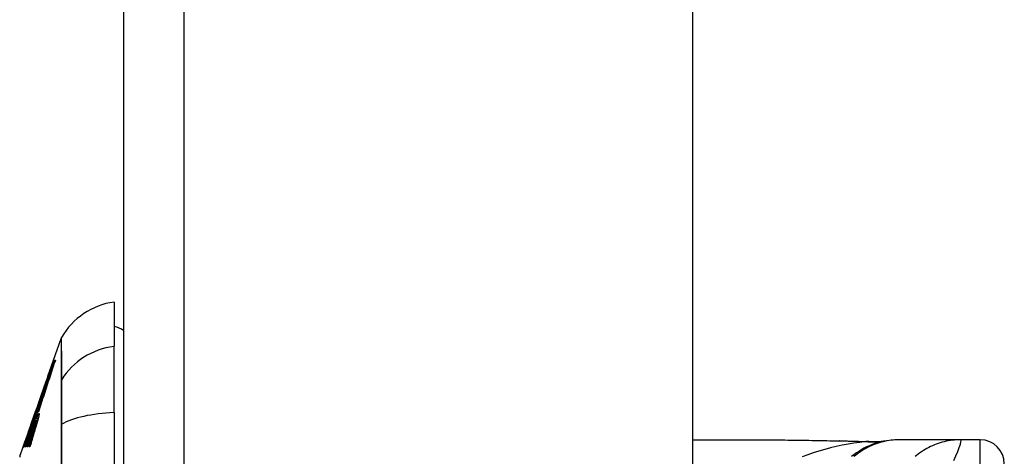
# Model space of a CAD drawing. Header units: inches. Extents: x 12 to 399, y 35 to 188.
# Tile 263 of 377: x 233.899 to 235.514, y 115.065 to 115.782. Entities that reach past the tile are written whole.
import ezdxf

# ---------------------------------------------------------------- set-up
doc = ezdxf.new("R2010")
doc.units = ezdxf.units.IN
doc.header["$MEASUREMENT"] = 0
doc.layers.add('Visible Edges(ANSI)', color=7, linetype='Continuous', lineweight=25)
doc.layers.add('Visible Tangent Edges(ANSI)', color=7, linetype='Continuous', lineweight=25)

msp = doc.modelspace()

# ---------------------------------------------------------------- linework, layer by layer
at = {"layer": 'Visible Edges(ANSI)'}
for p, q in [((234.0694, 99.8482), (234.0694, 129.5682)), ((235.0034, 99.9652), (235.0034, 129.5682)), ((234.0536, 115.3184), (234.0536, 115.2457)), ((233.9543, 115.2231), (233.9667, 115.2585)), ((234.0536, 115.1369), (234.0536, 115.2457)), ((233.9451, 115.1967), (233.9543, 115.2231)), ((233.9543, 115.2231), (233.955, 115.2231)), ((233.9545, 115.2231), (233.955, 115.2231)), ((233.9545, 115.2231), (233.9545, 115.2231)), ((233.9545, 115.2231), (233.9545, 115.2231)), ((233.9551, 115.2231), (233.956, 115.2231)), ((233.9561, 115.2231), (233.9574, 115.2231)), ((233.9537, 115.2209), (233.9542, 115.2209)), ((233.9424, 115.1889), (233.9422, 115.1885)), ((233.9451, 115.1967), (233.9424, 115.1889)), ((233.934, 115.1651), (233.9377, 115.1756)), ((233.9377, 115.1756), (233.9422, 115.1885)), ((233.9299, 115.1534), (233.934, 115.1651)), ((233.9242, 115.1371), (233.9264, 115.1432)), ((233.9298, 115.153), (233.9264, 115.1432)), ((233.917, 115.1165), (233.9226, 115.1324)), ((233.9197, 115.1241), (233.9208, 115.1273)), ((233.9198, 115.1244), (233.9201, 115.1244)), ((233.9226, 115.1324), (233.9242, 115.137)), ((233.9254, 115.1363), (233.9233, 115.1306)), ((233.9236, 115.134), (233.924, 115.134)), ((233.9242, 115.1371), (233.9242, 115.137)), ((233.9242, 115.1268), (233.9263, 115.1268)), ((233.9242, 115.1268), (233.9242, 115.1268)), ((233.9247, 115.134), (233.9255, 115.134)), ((233.9256, 115.1383), (233.9249, 115.1383)), ((233.9251, 115.1396), (233.9252, 115.1396)), ((233.926, 115.1382), (233.9254, 115.1363)), ((233.9256, 115.1383), (233.9257, 115.1383)), ((233.9258, 115.134), (233.9265, 115.134)), ((233.9273, 115.1382), (233.926, 115.1382)), ((233.9263, 115.1266), (233.9289, 115.1266)), ((233.9281, 115.1382), (233.9275, 115.1382)), ((233.9275, 115.1362), (233.9281, 115.1382)), ((233.9281, 115.1382), (233.9284, 115.1382)), ((233.9294, 115.1396), (233.93, 115.1396)), ((234.0536, 115.1369), (234.0536, 114.2795)), ((233.9049, 115.0818), (233.9158, 115.113)), ((233.9153, 115.1086), (233.9161, 115.1086)), ((233.917, 115.1165), (233.9158, 115.113)), ((233.9158, 115.113), (233.916, 115.113)), ((233.916, 115.113), (233.9163, 115.113)), ((233.9196, 115.12), (233.9203, 115.12)), ((233.9239, 115.1239), (233.9263, 115.1239)), ((233.9263, 115.1239), (233.9282, 115.1239)), ((233.9104, 115.097), (233.9107, 115.097)), ((233.9119, 115.0974), (233.9127, 115.0974)), ((233.9131, 115.1037), (233.9125, 115.1037)), ((235.0034, 115.0921), (235.1253, 115.0921)), ((235.3419, 115.0921), (235.3395, 115.0921)), ((235.4424, 115.0921), (235.3419, 115.0921)), ((235.4749, 115.0921), (235.4424, 115.0921)), ((233.899, 115.065), (233.9049, 115.0818)), ((233.9056, 115.0805), (233.905, 115.0805)), ((233.9067, 115.0869), (233.9079, 115.0904)), ((233.9079, 115.0805), (233.9068, 115.0805)), ((233.9078, 115.0901), (233.9083, 115.0901)), ((233.9093, 115.0805), (233.9081, 115.0805)), ((233.9122, 115.0805), (233.9109, 115.0805)), ((233.9156, 115.0805), (233.9141, 115.0805))]:
    msp.add_line(p, q, dxfattribs=at)
at = {"layer": 'Visible Edges(ANSI)', "flags": 128}
for points in [[(233.955, 115.2231), (233.9537, 115.2194), (233.9524, 115.2156), (233.9511, 115.2119), (233.9498, 115.2081), (233.9485, 115.2042), (233.9471, 115.2004), (233.9458, 115.1966), (233.9445, 115.1927), (233.9431, 115.1888), (233.9418, 115.1849), (233.9404, 115.181), (233.9391, 115.1771), (233.9378, 115.1732), (233.9364, 115.1693), (233.9351, 115.1654), (233.9337, 115.1615), (233.9324, 115.1576), (233.931, 115.1537), (233.9297, 115.1498), (233.9284, 115.146), (233.927, 115.1421), (233.9257, 115.1382), (233.9244, 115.1344), (233.9231, 115.1306)], [(233.9233, 115.1306), (233.9246, 115.1344), (233.9259, 115.1383), (233.9272, 115.1421), (233.9285, 115.146), (233.9299, 115.1499), (233.9312, 115.1537), (233.9325, 115.1576), (233.9339, 115.1615), (233.9352, 115.1654), (233.9365, 115.1693), (233.9379, 115.1733), (233.9392, 115.1772), (233.9406, 115.1811), (233.9419, 115.1849), (233.9432, 115.1888), (233.9446, 115.1927), (233.9459, 115.1966), (233.9472, 115.2004), (233.9486, 115.2042), (233.9499, 115.2081), (233.9512, 115.2119), (233.9525, 115.2156), (233.9538, 115.2194), (233.9551, 115.2231)], [(233.956, 115.2231), (233.9548, 115.2196), (233.9536, 115.2162), (233.9524, 115.2127), (233.9512, 115.2092), (233.95, 115.2057), (233.9489, 115.2022), (233.9477, 115.1986), (233.9465, 115.1951), (233.9452, 115.1915), (233.944, 115.188), (233.9428, 115.1844), (233.9416, 115.1808), (233.9404, 115.1773), (233.9392, 115.1737), (233.938, 115.1701), (233.9368, 115.1665), (233.9356, 115.163), (233.9344, 115.1594), (233.9332, 115.1558), (233.932, 115.1523), (233.9308, 115.1487), (233.9297, 115.1452), (233.9285, 115.1417), (233.9273, 115.1382)], [(233.9275, 115.1382), (233.9287, 115.1417), (233.9299, 115.1452), (233.931, 115.1487), (233.9322, 115.1523), (233.9334, 115.1558), (233.9346, 115.1594), (233.9358, 115.163), (233.937, 115.1665), (233.9382, 115.1701), (233.9394, 115.1737), (233.9406, 115.1773), (233.9418, 115.1808), (233.943, 115.1844), (233.9442, 115.188), (233.9454, 115.1915), (233.9466, 115.1951), (233.9478, 115.1986), (233.949, 115.2022), (233.9502, 115.2057), (233.9514, 115.2092), (233.9526, 115.2127), (233.9538, 115.2162), (233.9549, 115.2196), (233.9561, 115.2231)], [(233.9574, 115.2231), (233.9562, 115.2196), (233.955, 115.2161), (233.9539, 115.2126), (233.9527, 115.2091), (233.9515, 115.2056), (233.9504, 115.2021), (233.9492, 115.1985), (233.948, 115.195), (233.9469, 115.1914), (233.9457, 115.1878), (233.9445, 115.1843), (233.9433, 115.1807), (233.9422, 115.1771), (233.941, 115.1735), (233.9398, 115.17), (233.9386, 115.1664), (233.9375, 115.1628), (233.9363, 115.1592), (233.9352, 115.1557), (233.934, 115.1521), (233.9329, 115.1486), (233.9317, 115.145), (233.9306, 115.1415), (233.9294, 115.1379)], [(233.9477, 115.2041), (233.948, 115.2049), (233.9483, 115.2057), (233.9486, 115.2065), (233.9488, 115.2073), (233.9491, 115.2081), (233.9494, 115.2089), (233.9497, 115.2097), (233.9499, 115.2105), (233.9502, 115.2113), (233.9505, 115.212), (233.9508, 115.2128), (233.951, 115.2136), (233.9513, 115.2144), (233.9516, 115.2152), (233.9519, 115.216), (233.9521, 115.2168), (233.9524, 115.2176), (233.9527, 115.2184), (233.9529, 115.2192), (233.9532, 115.2199), (233.9535, 115.2207), (233.9538, 115.2215), (233.954, 115.2223), (233.9543, 115.2231)], [(233.9543, 115.2231), (233.9543, 115.2231), (233.9543, 115.2231), (233.9543, 115.2231), (233.9543, 115.2231), (233.9543, 115.2231), (233.9543, 115.2231), (233.9543, 115.2231), (233.9543, 115.2231), (233.9543, 115.2231), (233.9543, 115.2231), (233.9543, 115.2231), (233.9544, 115.2231), (233.9544, 115.2231), (233.9544, 115.2231), (233.9544, 115.2231), (233.9544, 115.2231), (233.9544, 115.2231), (233.9544, 115.2231), (233.9544, 115.2231), (233.9544, 115.2231), (233.9544, 115.2231), (233.9544, 115.2231), (233.9545, 115.2231), (233.9545, 115.2231)], [(233.9249, 115.1383), (233.9261, 115.1417), (233.9273, 115.1451), (233.9285, 115.1486), (233.9297, 115.152), (233.9309, 115.1555), (233.9321, 115.1589), (233.9333, 115.1624), (233.9345, 115.1659), (233.9357, 115.1693), (233.9369, 115.1728), (233.9381, 115.1763), (233.9394, 115.1798), (233.9406, 115.1833), (233.9418, 115.1867), (233.943, 115.1902), (233.9442, 115.1936), (233.9454, 115.1971), (233.9466, 115.2005), (233.9478, 115.204), (233.949, 115.2074), (233.9502, 115.2108), (233.9513, 115.2142), (233.9525, 115.2175), (233.9537, 115.2209)], [(233.9537, 115.2209), (233.9531, 115.2191), (233.9524, 115.2173), (233.9518, 115.2154), (233.9511, 115.2136), (233.9505, 115.2118), (233.9498, 115.2099), (233.9491, 115.208), (233.9485, 115.2062), (233.9478, 115.2043), (233.9471, 115.2024), (233.9465, 115.2005), (233.9458, 115.1986), (233.9451, 115.1967), (233.9444, 115.1948), (233.9438, 115.1928), (233.9431, 115.1909), (233.9424, 115.189), (233.9417, 115.1871), (233.9411, 115.1852), (233.9404, 115.1833), (233.9397, 115.1813), (233.939, 115.1794), (233.9384, 115.1775), (233.9377, 115.1756)], [(233.934, 115.1651), (233.9336, 115.164), (233.9333, 115.1629), (233.9329, 115.1619), (233.9325, 115.1608), (233.9321, 115.1597), (233.9318, 115.1587), (233.9314, 115.1576), (233.931, 115.1565), (233.9306, 115.1555), (233.9303, 115.1544), (233.9299, 115.1533), (233.9295, 115.1522), (233.9292, 115.1512), (233.9288, 115.1501), (233.9284, 115.149), (233.928, 115.1479), (233.9277, 115.1469), (233.9273, 115.1458), (233.9269, 115.1447), (233.9266, 115.1437), (233.9262, 115.1426), (233.9258, 115.1415), (233.9255, 115.1405), (233.9251, 115.1394)], [(233.9299, 115.1534), (233.9299, 115.1534), (233.9299, 115.1534), (233.9299, 115.1533), (233.9299, 115.1533), (233.9299, 115.1533), (233.9299, 115.1533), (233.9299, 115.1533), (233.9299, 115.1533), (233.9299, 115.1532), (233.9299, 115.1532), (233.9299, 115.1532), (233.9298, 115.1532), (233.9298, 115.1532), (233.9298, 115.1532), (233.9298, 115.1531), (233.9298, 115.1531), (233.9298, 115.1531), (233.9298, 115.1531), (233.9298, 115.1531), (233.9298, 115.153), (233.9298, 115.153), (233.9298, 115.153), (233.9298, 115.153), (233.9298, 115.153)], [(233.9081, 115.0805), (233.9089, 115.0827), (233.9096, 115.0849), (233.9103, 115.0872), (233.911, 115.0894), (233.9118, 115.0916), (233.9125, 115.0939), (233.9132, 115.0961), (233.914, 115.0984), (233.9147, 115.1006), (233.9154, 115.1028), (233.9162, 115.1051), (233.9169, 115.1073), (233.9177, 115.1096), (233.9184, 115.1118), (233.9191, 115.114), (233.9199, 115.1163), (233.9206, 115.1185), (233.9213, 115.1207), (233.9221, 115.123), (233.9228, 115.1252), (233.9236, 115.1274), (233.9243, 115.1296), (233.925, 115.1318), (233.9258, 115.134)], [(233.9153, 115.1086), (233.9157, 115.1097), (233.916, 115.1108), (233.9164, 115.1118), (233.9167, 115.1129), (233.917, 115.1139), (233.9174, 115.115), (233.9177, 115.1161), (233.9181, 115.1171), (233.9184, 115.1182), (233.9187, 115.1192), (233.9191, 115.1203), (233.9194, 115.1214), (233.9198, 115.1224), (233.9201, 115.1235), (233.9205, 115.1245), (233.9208, 115.1256), (233.9211, 115.1266), (233.9215, 115.1277), (233.9218, 115.1288), (233.9222, 115.1298), (233.9225, 115.1309), (233.9229, 115.1319), (233.9232, 115.133), (233.9236, 115.134)], [(233.9255, 115.134), (233.9251, 115.133), (233.9247, 115.132), (233.9243, 115.131), (233.924, 115.13), (233.9236, 115.129), (233.9232, 115.128), (233.9228, 115.127), (233.9225, 115.126), (233.9221, 115.1249), (233.9217, 115.1239), (233.9213, 115.1229), (233.921, 115.1219), (233.9206, 115.1208), (233.9202, 115.1198), (233.9198, 115.1188), (233.9194, 115.1177), (233.919, 115.1167), (233.9186, 115.1156), (233.9182, 115.1145), (233.9178, 115.1134), (233.9174, 115.1123), (233.917, 115.1112), (233.9166, 115.1101), (233.9162, 115.109)], [(233.9206, 115.1257), (233.9205, 115.1253), (233.9203, 115.125), (233.9202, 115.1246), (233.9201, 115.1242), (233.9199, 115.1238), (233.9198, 115.1234), (233.9197, 115.123), (233.9195, 115.1225), (233.9194, 115.1221), (233.9192, 115.1217), (233.9191, 115.1213), (233.9189, 115.1209), (233.9188, 115.1204), (233.9187, 115.12), (233.9185, 115.1196), (233.9184, 115.1192), (233.9182, 115.1187), (233.9181, 115.1183), (233.9179, 115.1178), (233.9178, 115.1174), (233.9176, 115.1169), (233.9175, 115.1165), (233.9173, 115.116), (233.9172, 115.1156)], [(233.9189, 115.1215), (233.919, 115.1219), (233.9192, 115.1223), (233.9193, 115.1227), (233.9194, 115.123), (233.9195, 115.1233), (233.9196, 115.1235), (233.9196, 115.1237), (233.9197, 115.1239), (233.9197, 115.1241), (233.9198, 115.1242), (233.9198, 115.1243), (233.9198, 115.1243), (233.9198, 115.1244), (233.9198, 115.1244), (233.9198, 115.1244), (233.9198, 115.1244), (233.9198, 115.1243), (233.9198, 115.1243), (233.9197, 115.1242), (233.9197, 115.124), (233.9196, 115.1239), (233.9195, 115.1237), (233.9195, 115.1235), (233.9194, 115.1232)], [(233.924, 115.134), (233.9238, 115.1334), (233.9237, 115.1329), (233.9235, 115.1323), (233.9233, 115.1317), (233.9231, 115.1311), (233.9229, 115.1305), (233.9227, 115.1299), (233.9225, 115.1294), (233.9223, 115.1288), (233.9222, 115.1282), (233.922, 115.1276), (233.9218, 115.127), (233.9216, 115.1265), (233.9214, 115.1259), (233.9212, 115.1253), (233.921, 115.1247), (233.9209, 115.1241), (233.9207, 115.1235), (233.9205, 115.123), (233.9203, 115.1224), (233.9201, 115.1218), (233.9199, 115.1212), (233.9198, 115.1206), (233.9196, 115.12)], [(233.9196, 115.12), (233.9198, 115.1206), (233.92, 115.1212), (233.9202, 115.1217), (233.9204, 115.1223), (233.9206, 115.1229), (233.9208, 115.1234), (233.921, 115.124), (233.9213, 115.1246), (233.9215, 115.1252), (233.9217, 115.1258), (233.9219, 115.1263), (233.9221, 115.1269), (233.9223, 115.1275), (233.9225, 115.1281), (233.9228, 115.1287), (233.923, 115.1293), (233.9232, 115.1299), (233.9234, 115.1305), (233.9236, 115.131), (233.9238, 115.1316), (233.9241, 115.1322), (233.9243, 115.1328), (233.9245, 115.1334), (233.9247, 115.134)], [(233.9229, 115.1328), (233.9228, 115.1326), (233.9228, 115.1324), (233.9227, 115.1322), (233.9226, 115.1319), (233.9225, 115.1317), (233.9224, 115.1314), (233.9224, 115.1312), (233.9223, 115.1309), (233.9222, 115.1306), (233.9221, 115.1303), (233.922, 115.13), (233.9219, 115.1298), (233.9218, 115.1294), (233.9217, 115.1291), (233.9216, 115.1288), (233.9215, 115.1285), (233.9214, 115.1282), (233.9213, 115.1278), (233.9212, 115.1275), (233.9211, 115.1272), (233.9209, 115.1268), (233.9208, 115.1265), (233.9207, 115.1261), (233.9206, 115.1257)], [(233.9208, 115.1273), (233.9209, 115.1277), (233.921, 115.128), (233.9211, 115.1283), (233.9212, 115.1286), (233.9213, 115.1289), (233.9214, 115.1291), (233.9215, 115.1294), (233.9216, 115.1297), (233.9217, 115.13), (233.9218, 115.1302), (233.9219, 115.1305), (233.922, 115.1307), (233.9221, 115.131), (233.9222, 115.1312), (233.9222, 115.1315), (233.9223, 115.1317), (233.9224, 115.1319), (233.9225, 115.1321), (233.9225, 115.1323), (233.9226, 115.1325), (233.9227, 115.1327), (233.9228, 115.1329), (233.9228, 115.1331), (233.9229, 115.1333)], [(233.9229, 115.1333), (233.923, 115.1337), (233.9231, 115.134), (233.9232, 115.1343), (233.9233, 115.1346), (233.9234, 115.1348), (233.9235, 115.135), (233.9236, 115.1352), (233.9236, 115.1353), (233.9236, 115.1354), (233.9237, 115.1354), (233.9237, 115.1355), (233.9237, 115.1355), (233.9237, 115.1354), (233.9237, 115.1354), (233.9237, 115.1353), (233.9236, 115.1352), (233.9236, 115.135), (233.9235, 115.1348), (233.9235, 115.1346), (233.9234, 115.1343), (233.9233, 115.134), (233.9232, 115.1336), (233.923, 115.1333), (233.9229, 115.1328)], [(233.9231, 115.1306), (233.9232, 115.1309), (233.9233, 115.1312), (233.9234, 115.1316), (233.9235, 115.1319), (233.9236, 115.1322), (233.9237, 115.1325), (233.9238, 115.1328), (233.9239, 115.1332), (233.924, 115.1335), (233.9241, 115.1338), (233.9242, 115.1341), (233.9243, 115.1344), (233.9244, 115.1348), (233.9245, 115.1351), (233.9246, 115.1354), (233.9247, 115.1357), (233.9248, 115.136), (233.925, 115.1364), (233.9251, 115.1367), (233.9252, 115.137), (233.9253, 115.1373), (233.9254, 115.1377), (233.9255, 115.138), (233.9256, 115.1383)], [(233.9251, 115.1394), (233.9251, 115.1395), (233.9251, 115.1395), (233.9251, 115.1396), (233.9251, 115.1396), (233.9251, 115.1396), (233.9251, 115.1396), (233.9251, 115.1396), (233.9251, 115.1396), (233.9251, 115.1395), (233.9251, 115.1395), (233.925, 115.1394), (233.925, 115.1393), (233.925, 115.1392), (233.9249, 115.1391), (233.9249, 115.139), (233.9248, 115.1388), (233.9248, 115.1387), (233.9247, 115.1385), (233.9246, 115.1383), (233.9246, 115.1381), (233.9245, 115.1379), (233.9244, 115.1376), (233.9243, 115.1374), (233.9242, 115.1371)], [(233.9265, 115.134), (233.9264, 115.1337), (233.9263, 115.1334), (233.9262, 115.1331), (233.9261, 115.1328), (233.926, 115.1325), (233.9259, 115.1322), (233.9258, 115.1319), (233.9257, 115.1316), (233.9256, 115.1313), (233.9255, 115.131), (233.9254, 115.1307), (233.9253, 115.1304), (233.9252, 115.1301), (233.9251, 115.1298), (233.925, 115.1295), (233.9249, 115.1292), (233.9248, 115.1289), (233.9247, 115.1286), (233.9246, 115.1283), (233.9245, 115.128), (233.9244, 115.1277), (233.9244, 115.1274), (233.9243, 115.1271), (233.9242, 115.1268)], [(233.9242, 115.1268), (233.9243, 115.1271), (233.9244, 115.1274), (233.9245, 115.1277), (233.9246, 115.128), (233.9248, 115.1283), (233.9249, 115.1286), (233.925, 115.1289), (233.9251, 115.1292), (233.9252, 115.1295), (233.9253, 115.1298), (233.9254, 115.1301), (233.9255, 115.1304), (233.9256, 115.1306), (233.9257, 115.1309), (233.9258, 115.1312), (233.9259, 115.1314), (233.926, 115.1317), (233.9261, 115.1319), (233.9262, 115.1321), (233.9263, 115.1324), (233.9264, 115.1326), (233.9265, 115.1328), (233.9266, 115.133), (233.9267, 115.1332)], [(233.9285, 115.1252), (233.9284, 115.1248), (233.9284, 115.1245), (233.9283, 115.1241), (233.9282, 115.1237), (233.9281, 115.1234), (233.928, 115.123), (233.9279, 115.1227), (233.9277, 115.1223), (233.9276, 115.1219), (233.9275, 115.1215), (233.9274, 115.1212), (233.9273, 115.1208), (233.9272, 115.1204), (233.9271, 115.12), (233.927, 115.1197), (233.9269, 115.1193), (233.9268, 115.1189), (233.9267, 115.1185), (233.9266, 115.1182), (233.9265, 115.1178), (233.9263, 115.1174), (233.9262, 115.1171), (233.9261, 115.1167), (233.926, 115.1163)], [(233.928, 115.1335), (233.928, 115.1333), (233.9279, 115.1331), (233.9279, 115.1329), (233.9279, 115.1327), (233.9278, 115.1325), (233.9278, 115.1323), (233.9277, 115.132), (233.9276, 115.1317), (233.9276, 115.1315), (233.9275, 115.1312), (233.9274, 115.1309), (233.9274, 115.1306), (233.9273, 115.1303), (233.9272, 115.13), (233.9271, 115.1297), (233.927, 115.1294), (233.9269, 115.129), (233.9268, 115.1287), (233.9268, 115.1283), (233.9267, 115.128), (233.9266, 115.1276), (233.9265, 115.1273), (233.9264, 115.1269), (233.9263, 115.1266)], [(233.9263, 115.1266), (233.9264, 115.1269), (233.9265, 115.1272), (233.9266, 115.1275), (233.9267, 115.1278), (233.9268, 115.1281), (233.9269, 115.1283), (233.927, 115.1286), (233.9271, 115.1289), (233.9272, 115.1292), (233.9273, 115.1294), (233.9274, 115.1297), (233.9275, 115.13), (233.9276, 115.1302), (233.9277, 115.1305), (233.9278, 115.1307), (233.9279, 115.131), (233.928, 115.1312), (233.9281, 115.1314), (233.9282, 115.1317), (233.9283, 115.1319), (233.9284, 115.1321), (233.9285, 115.1323), (233.9286, 115.1326), (233.9287, 115.1328)], [(233.9267, 115.1332), (233.9269, 115.1336), (233.9271, 115.134), (233.9272, 115.1344), (233.9274, 115.1347), (233.9275, 115.1349), (233.9277, 115.1351), (233.9278, 115.1353), (233.9279, 115.1354), (233.9279, 115.1354), (233.928, 115.1355), (233.928, 115.1355), (233.9281, 115.1354), (233.9281, 115.1354), (233.9281, 115.1353), (233.9282, 115.1353), (233.9282, 115.1352), (233.9282, 115.135), (233.9282, 115.1349), (233.9282, 115.1347), (233.9282, 115.1345), (233.9281, 115.1343), (233.9281, 115.1341), (233.9281, 115.1338), (233.928, 115.1335)], [(233.9278, 115.1368), (233.9277, 115.1368), (233.9277, 115.1368), (233.9277, 115.1367), (233.9277, 115.1367), (233.9277, 115.1367), (233.9277, 115.1367), (233.9277, 115.1366), (233.9277, 115.1366), (233.9277, 115.1366), (233.9276, 115.1366), (233.9276, 115.1365), (233.9276, 115.1365), (233.9276, 115.1365), (233.9276, 115.1364), (233.9276, 115.1364), (233.9276, 115.1364), (233.9276, 115.1364), (233.9276, 115.1363), (233.9275, 115.1363), (233.9275, 115.1363), (233.9275, 115.1363), (233.9275, 115.1362), (233.9275, 115.1362), (233.9275, 115.1362)], [(233.9294, 115.1379), (233.9295, 115.1382), (233.9295, 115.1384), (233.9295, 115.1386), (233.9295, 115.1388), (233.9295, 115.139), (233.9295, 115.1391), (233.9295, 115.1393), (233.9295, 115.1394), (233.9295, 115.1394), (233.9295, 115.1395), (233.9295, 115.1396), (233.9294, 115.1396), (233.9294, 115.1396), (233.9293, 115.1396), (233.9292, 115.1395), (233.9291, 115.1394), (233.929, 115.1393), (233.9289, 115.1391), (233.9287, 115.1388), (233.9286, 115.1385), (233.9284, 115.1382), (233.9282, 115.1378), (233.928, 115.1373), (233.9278, 115.1368)], [(233.93, 115.1311), (233.93, 115.1309), (233.9299, 115.1307), (233.9299, 115.1305), (233.9298, 115.1303), (233.9298, 115.1301), (233.9297, 115.1298), (233.9297, 115.1296), (233.9296, 115.1294), (233.9296, 115.1291), (233.9295, 115.1289), (233.9294, 115.1286), (233.9294, 115.1284), (233.9293, 115.1281), (233.9292, 115.1279), (233.9292, 115.1276), (233.9291, 115.1273), (233.929, 115.1271), (233.929, 115.1268), (233.9289, 115.1265), (233.9288, 115.1263), (233.9288, 115.126), (233.9287, 115.1257), (233.9286, 115.1254), (233.9285, 115.1252)], [(233.9287, 115.1328), (233.9288, 115.133), (233.9289, 115.1332), (233.929, 115.1334), (233.9291, 115.1336), (233.9292, 115.1338), (233.9292, 115.134), (233.9293, 115.1342), (233.9294, 115.1343), (233.9295, 115.1345), (233.9296, 115.1346), (233.9296, 115.1347), (233.9297, 115.1349), (233.9298, 115.135), (233.9298, 115.1351), (233.9299, 115.1352), (233.93, 115.1353), (233.9301, 115.1354), (233.9302, 115.1355), (233.9303, 115.1355), (233.9304, 115.1354), (233.9305, 115.1353), (233.9305, 115.1351), (233.9305, 115.1348), (233.9305, 115.1344)], [(233.9305, 115.1344), (233.9305, 115.1343), (233.9305, 115.1343), (233.9305, 115.1342), (233.9305, 115.1341), (233.9305, 115.134), (233.9305, 115.1339), (233.9305, 115.1337), (233.9305, 115.1336), (233.9304, 115.1335), (233.9304, 115.1334), (233.9304, 115.1333), (233.9304, 115.1331), (233.9304, 115.133), (233.9303, 115.1328), (233.9303, 115.1327), (233.9303, 115.1325), (233.9303, 115.1324), (233.9302, 115.1322), (233.9302, 115.132), (233.9302, 115.1319), (233.9301, 115.1317), (233.9301, 115.1315), (233.9301, 115.1313), (233.93, 115.1311)], [(233.905, 115.0805), (233.9054, 115.0815), (233.9058, 115.0826), (233.9062, 115.0837), (233.9066, 115.0848), (233.907, 115.0859), (233.9074, 115.087), (233.9078, 115.0881), (233.9082, 115.0892), (233.9086, 115.0903), (233.909, 115.0914), (233.9094, 115.0926), (233.9098, 115.0937), (233.9103, 115.0949), (233.9107, 115.096), (233.9111, 115.0972), (233.9116, 115.0984), (233.912, 115.0996), (233.9125, 115.1009), (233.9129, 115.1021), (233.9134, 115.1034), (233.9139, 115.1047), (233.9144, 115.106), (233.9148, 115.1073), (233.9153, 115.1086)], [(233.9162, 115.109), (233.9158, 115.1078), (233.9154, 115.1066), (233.9151, 115.1054), (233.9147, 115.1042), (233.9144, 115.1031), (233.914, 115.1019), (233.9137, 115.1007), (233.9133, 115.0995), (233.913, 115.0983), (233.9126, 115.0971), (233.9123, 115.0959), (233.9119, 115.0948), (233.9116, 115.0936), (233.9112, 115.0924), (233.9109, 115.0912), (233.9105, 115.09), (233.9102, 115.0888), (233.9099, 115.0876), (233.9095, 115.0864), (233.9092, 115.0852), (233.9089, 115.084), (233.9085, 115.0829), (233.9082, 115.0817), (233.9079, 115.0805)], [(233.9192, 115.1115), (233.9188, 115.1103), (233.9184, 115.109), (233.918, 115.1077), (233.9176, 115.1064), (233.9171, 115.1051), (233.9167, 115.1038), (233.9163, 115.1025), (233.9159, 115.1012), (233.9155, 115.0999), (233.9151, 115.0986), (233.9146, 115.0973), (233.9142, 115.096), (233.9138, 115.0947), (233.9134, 115.0934), (233.913, 115.0921), (233.9126, 115.0908), (233.9122, 115.0895), (233.9117, 115.0883), (233.9113, 115.087), (233.9109, 115.0857), (233.9105, 115.0844), (233.9101, 115.0831), (233.9097, 115.0818), (233.9093, 115.0805)], [(233.9109, 115.0805), (233.9113, 115.0817), (233.9116, 115.083), (233.912, 115.0842), (233.9124, 115.0855), (233.9128, 115.0867), (233.9132, 115.088), (233.9136, 115.0892), (233.914, 115.0905), (233.9144, 115.0918), (233.9148, 115.093), (233.9151, 115.0943), (233.9155, 115.0955), (233.9159, 115.0968), (233.9163, 115.098), (233.9167, 115.0993), (233.9171, 115.1005), (233.9175, 115.1018), (233.9179, 115.103), (233.9183, 115.1043), (233.9187, 115.1055), (233.9191, 115.1068), (233.9195, 115.108), (233.9199, 115.1093), (233.9202, 115.1105)], [(233.9213, 115.1103), (233.921, 115.1091), (233.9206, 115.1078), (233.9202, 115.1066), (233.9198, 115.1053), (233.9194, 115.1041), (233.919, 115.1029), (233.9187, 115.1016), (233.9183, 115.1004), (233.9179, 115.0991), (233.9175, 115.0979), (233.9171, 115.0967), (233.9168, 115.0954), (233.9164, 115.0942), (233.916, 115.0929), (233.9156, 115.0917), (233.9152, 115.0904), (233.9149, 115.0892), (233.9145, 115.0879), (233.9141, 115.0867), (233.9137, 115.0855), (233.9134, 115.0842), (233.913, 115.083), (233.9126, 115.0817), (233.9122, 115.0805)], [(233.9126, 115.1037), (233.9128, 115.1042), (233.9129, 115.1047), (233.9131, 115.1052), (233.9133, 115.1056), (233.9134, 115.1061), (233.9136, 115.1065), (233.9137, 115.1069), (233.9139, 115.1073), (233.914, 115.1077), (233.9141, 115.108), (233.9142, 115.1084), (233.9144, 115.1087), (233.9145, 115.1091), (233.9146, 115.1094), (233.9147, 115.1098), (233.9149, 115.1102), (233.915, 115.1105), (233.9151, 115.1109), (233.9152, 115.1112), (233.9154, 115.1116), (233.9155, 115.1119), (233.9156, 115.1123), (233.9157, 115.1126), (233.9158, 115.113)], [(233.9172, 115.1156), (233.917, 115.1151), (233.9168, 115.1146), (233.9167, 115.1141), (233.9165, 115.1136), (233.9163, 115.1131), (233.9162, 115.1126), (233.916, 115.1121), (233.9158, 115.1116), (233.9156, 115.1112), (233.9155, 115.1107), (233.9153, 115.1102), (233.9151, 115.1097), (233.915, 115.1092), (233.9148, 115.1087), (233.9146, 115.1082), (233.9144, 115.1077), (233.9143, 115.1072), (233.9141, 115.1067), (233.9139, 115.1062), (233.9138, 115.1057), (233.9136, 115.1052), (233.9134, 115.1047), (233.9132, 115.1042), (233.9131, 115.1037)], [(233.9141, 115.0805), (233.9144, 115.0817), (233.9148, 115.083), (233.9152, 115.0843), (233.9156, 115.0855), (233.9159, 115.0868), (233.9163, 115.0881), (233.9167, 115.0893), (233.917, 115.0906), (233.9174, 115.0919), (233.9178, 115.0931), (233.9182, 115.0944), (233.9185, 115.0957), (233.9189, 115.0969), (233.9193, 115.0982), (233.9197, 115.0995), (233.92, 115.1007), (233.9204, 115.102), (233.9208, 115.1033), (233.9212, 115.1045), (233.9216, 115.1058), (233.9219, 115.107), (233.9223, 115.1083), (233.9227, 115.1096), (233.9231, 115.1108)], [(233.926, 115.1163), (233.9256, 115.1148), (233.9251, 115.1133), (233.9247, 115.1118), (233.9242, 115.1104), (233.9238, 115.1089), (233.9234, 115.1074), (233.9229, 115.1059), (233.9225, 115.1044), (233.9221, 115.1029), (233.9216, 115.1014), (233.9212, 115.0999), (233.9207, 115.0984), (233.9203, 115.0969), (233.9199, 115.0954), (233.9194, 115.0939), (233.919, 115.0924), (233.9186, 115.0909), (233.9182, 115.0894), (233.9177, 115.088), (233.9173, 115.0865), (233.9169, 115.085), (233.9164, 115.0835), (233.916, 115.082), (233.9156, 115.0805)], [(233.916, 115.113), (233.9161, 115.1134), (233.9162, 115.1138), (233.9164, 115.1141), (233.9165, 115.1145), (233.9166, 115.1149), (233.9168, 115.1153), (233.9169, 115.1156), (233.917, 115.116), (233.9172, 115.1164), (233.9173, 115.1168), (233.9174, 115.1171), (233.9175, 115.1175), (233.9177, 115.1179), (233.9178, 115.1182), (233.9179, 115.1186), (233.918, 115.1189), (233.9181, 115.1193), (233.9182, 115.1196), (233.9184, 115.1199), (233.9185, 115.1203), (233.9186, 115.1206), (233.9187, 115.1209), (233.9188, 115.1212), (233.9189, 115.1215)], [(233.9183, 115.1202), (233.9183, 115.1201), (233.9182, 115.12), (233.9182, 115.1198), (233.9181, 115.1197), (233.9181, 115.1195), (233.918, 115.1194), (233.918, 115.1192), (233.9179, 115.1191), (233.9179, 115.1189), (233.9178, 115.1188), (233.9178, 115.1186), (233.9177, 115.1185), (233.9176, 115.1183), (233.9176, 115.1182), (233.9175, 115.118), (233.9175, 115.1178), (233.9174, 115.1177), (233.9174, 115.1175), (233.9173, 115.1174), (233.9172, 115.1172), (233.9172, 115.117), (233.9171, 115.1169), (233.9171, 115.1167), (233.917, 115.1165)], [(233.9194, 115.1232), (233.9193, 115.1231), (233.9193, 115.123), (233.9193, 115.1229), (233.9192, 115.1228), (233.9192, 115.1227), (233.9192, 115.1226), (233.9191, 115.1225), (233.9191, 115.1224), (233.919, 115.1223), (233.919, 115.1222), (233.9189, 115.122), (233.9189, 115.1219), (233.9189, 115.1218), (233.9188, 115.1217), (233.9188, 115.1215), (233.9187, 115.1214), (233.9187, 115.1213), (233.9186, 115.1211), (233.9186, 115.121), (233.9185, 115.1208), (233.9185, 115.1207), (233.9184, 115.1205), (233.9184, 115.1204), (233.9183, 115.1202)], [(233.9214, 115.1179), (233.9213, 115.1177), (233.9212, 115.1174), (233.9211, 115.1172), (233.921, 115.1169), (233.9209, 115.1166), (233.9209, 115.1164), (233.9208, 115.1161), (233.9207, 115.1159), (233.9206, 115.1156), (233.9205, 115.1153), (233.9204, 115.1151), (233.9203, 115.1148), (233.9202, 115.1145), (233.9201, 115.1143), (233.92, 115.114), (233.92, 115.1137), (233.9199, 115.1134), (233.9198, 115.1132), (233.9197, 115.1129), (233.9196, 115.1126), (233.9195, 115.1124), (233.9194, 115.1121), (233.9193, 115.1118), (233.9192, 115.1115)], [(233.9202, 115.1105), (233.9203, 115.1107), (233.9204, 115.1109), (233.9204, 115.1111), (233.9205, 115.1113), (233.9206, 115.1115), (233.9206, 115.1117), (233.9207, 115.1119), (233.9207, 115.1121), (233.9208, 115.1123), (233.9209, 115.1125), (233.9209, 115.1127), (233.921, 115.1129), (233.9211, 115.1131), (233.9211, 115.1133), (233.9212, 115.1135), (233.9212, 115.1137), (233.9213, 115.1138), (233.9214, 115.114), (233.9214, 115.1142), (233.9215, 115.1144), (233.9216, 115.1146), (233.9216, 115.1148), (233.9217, 115.115), (233.9217, 115.1152)], [(233.9229, 115.1152), (233.9228, 115.115), (233.9228, 115.1148), (233.9227, 115.1146), (233.9226, 115.1144), (233.9226, 115.1142), (233.9225, 115.114), (233.9224, 115.1138), (233.9224, 115.1136), (233.9223, 115.1134), (233.9222, 115.1132), (233.9222, 115.113), (233.9221, 115.1128), (233.922, 115.1126), (233.922, 115.1124), (233.9219, 115.1122), (233.9219, 115.112), (233.9218, 115.1117), (233.9217, 115.1115), (233.9217, 115.1113), (233.9216, 115.1111), (233.9215, 115.1109), (233.9215, 115.1107), (233.9214, 115.1105), (233.9213, 115.1103)], [(233.9228, 115.1216), (233.9227, 115.1215), (233.9227, 115.1214), (233.9226, 115.1213), (233.9226, 115.1211), (233.9225, 115.121), (233.9225, 115.1208), (233.9224, 115.1207), (233.9223, 115.1205), (233.9223, 115.1204), (233.9222, 115.1202), (233.9222, 115.1201), (233.9221, 115.1199), (233.9221, 115.1198), (233.922, 115.1196), (233.9219, 115.1194), (233.9219, 115.1193), (233.9218, 115.1191), (233.9218, 115.1189), (233.9217, 115.1188), (233.9216, 115.1186), (233.9216, 115.1184), (233.9215, 115.1183), (233.9214, 115.1181), (233.9214, 115.1179)], [(233.9217, 115.1152), (233.9218, 115.1154), (233.9219, 115.1156), (233.9219, 115.1158), (233.922, 115.116), (233.922, 115.1161), (233.9221, 115.1163), (233.9221, 115.1165), (233.9222, 115.1167), (233.9222, 115.1169), (233.9223, 115.117), (233.9224, 115.1172), (233.9224, 115.1174), (233.9225, 115.1176), (233.9225, 115.1178), (233.9226, 115.1179), (233.9226, 115.1181), (233.9227, 115.1183), (233.9227, 115.1185), (233.9228, 115.1186), (233.9228, 115.1188), (233.9229, 115.119), (233.9229, 115.1192), (233.923, 115.1193), (233.923, 115.1195)], [(233.9236, 115.1234), (233.9235, 115.1234), (233.9235, 115.1233), (233.9235, 115.1233), (233.9235, 115.1232), (233.9234, 115.1232), (233.9234, 115.1231), (233.9234, 115.123), (233.9233, 115.123), (233.9233, 115.1229), (233.9233, 115.1228), (233.9233, 115.1228), (233.9232, 115.1227), (233.9232, 115.1226), (233.9231, 115.1225), (233.9231, 115.1225), (233.9231, 115.1224), (233.923, 115.1223), (233.923, 115.1222), (233.923, 115.1221), (233.9229, 115.122), (233.9229, 115.1219), (233.9229, 115.1218), (233.9228, 115.1217), (233.9228, 115.1216)], [(233.9244, 115.1196), (233.9243, 115.1194), (233.9242, 115.1192), (233.9242, 115.1191), (233.9241, 115.1189), (233.9241, 115.1187), (233.924, 115.1185), (233.9239, 115.1184), (233.9239, 115.1182), (233.9238, 115.118), (233.9238, 115.1178), (233.9237, 115.1176), (233.9236, 115.1175), (233.9236, 115.1173), (233.9235, 115.1171), (233.9234, 115.1169), (233.9234, 115.1167), (233.9233, 115.1165), (233.9233, 115.1164), (233.9232, 115.1162), (233.9231, 115.116), (233.9231, 115.1158), (233.923, 115.1156), (233.923, 115.1154), (233.9229, 115.1152)], [(233.923, 115.1195), (233.9231, 115.1197), (233.9231, 115.1198), (233.9232, 115.12), (233.9232, 115.1201), (233.9233, 115.1203), (233.9233, 115.1204), (233.9233, 115.1206), (233.9234, 115.1207), (233.9234, 115.1209), (233.9235, 115.121), (233.9235, 115.1212), (233.9235, 115.1213), (233.9236, 115.1214), (233.9236, 115.1216), (233.9236, 115.1217), (233.9237, 115.1218), (233.9237, 115.1219), (233.9237, 115.122), (233.9238, 115.1222), (233.9238, 115.1223), (233.9238, 115.1224), (233.9238, 115.1225), (233.9239, 115.1226), (233.9239, 115.1227)], [(233.9231, 115.1108), (233.9231, 115.111), (233.9232, 115.1112), (233.9233, 115.1115), (233.9233, 115.1117), (233.9234, 115.1119), (233.9235, 115.1121), (233.9235, 115.1123), (233.9236, 115.1125), (233.9237, 115.1127), (233.9237, 115.1129), (233.9238, 115.1131), (233.9238, 115.1134), (233.9239, 115.1136), (233.924, 115.1138), (233.924, 115.114), (233.9241, 115.1142), (233.9242, 115.1144), (233.9242, 115.1146), (233.9243, 115.1148), (233.9243, 115.1151), (233.9244, 115.1153), (233.9245, 115.1155), (233.9245, 115.1157), (233.9246, 115.1159)], [(233.9239, 115.1227), (233.9239, 115.1228), (233.9239, 115.123), (233.924, 115.1231), (233.924, 115.1232), (233.924, 115.1233), (233.924, 115.1234), (233.924, 115.1235), (233.924, 115.1236), (233.924, 115.1236), (233.924, 115.1237), (233.924, 115.1237), (233.924, 115.1238), (233.924, 115.1238), (233.924, 115.1238), (233.924, 115.1238), (233.9239, 115.1239), (233.9239, 115.1239), (233.9239, 115.1239), (233.9239, 115.1239), (233.9239, 115.1238), (233.9238, 115.1238), (233.9237, 115.1237), (233.9237, 115.1236), (233.9236, 115.1234)], [(233.9256, 115.1227), (233.9255, 115.1226), (233.9255, 115.1225), (233.9254, 115.1224), (233.9254, 115.1223), (233.9253, 115.1222), (233.9253, 115.122), (233.9253, 115.1219), (233.9252, 115.1218), (233.9252, 115.1217), (233.9251, 115.1216), (233.9251, 115.1214), (233.925, 115.1213), (233.925, 115.1212), (233.9249, 115.121), (233.9249, 115.1209), (233.9248, 115.1208), (233.9247, 115.1206), (233.9247, 115.1205), (233.9246, 115.1203), (233.9246, 115.1202), (233.9245, 115.12), (233.9245, 115.1199), (233.9244, 115.1197), (233.9244, 115.1196)], [(233.9246, 115.1159), (233.9246, 115.1161), (233.9247, 115.1163), (233.9248, 115.1164), (233.9248, 115.1166), (233.9249, 115.1168), (233.9249, 115.117), (233.925, 115.1171), (233.925, 115.1173), (233.9251, 115.1175), (233.9251, 115.1177), (233.9252, 115.1178), (233.9252, 115.118), (233.9253, 115.1182), (233.9253, 115.1184), (233.9254, 115.1185), (233.9254, 115.1187), (233.9255, 115.1189), (233.9255, 115.119), (233.9255, 115.1192), (233.9256, 115.1194), (233.9256, 115.1195), (233.9257, 115.1197), (233.9257, 115.1199), (233.9258, 115.12)], [(233.9264, 115.1228), (233.9264, 115.123), (233.9264, 115.1231), (233.9265, 115.1233), (233.9265, 115.1234), (233.9265, 115.1235), (233.9265, 115.1236), (233.9265, 115.1236), (233.9265, 115.1237), (233.9264, 115.1238), (233.9264, 115.1238), (233.9264, 115.1238), (233.9264, 115.1238), (233.9264, 115.1239), (233.9263, 115.1239), (233.9263, 115.1239), (233.9263, 115.1238), (233.9262, 115.1238), (233.9261, 115.1237), (233.9261, 115.1236), (233.926, 115.1235), (233.9259, 115.1234), (233.9258, 115.1232), (233.9257, 115.1229), (233.9256, 115.1227)], [(233.9258, 115.12), (233.9258, 115.1202), (233.9258, 115.1203), (233.9259, 115.1205), (233.9259, 115.1206), (233.9259, 115.1207), (233.926, 115.1209), (233.926, 115.121), (233.926, 115.1211), (233.9261, 115.1213), (233.9261, 115.1214), (233.9261, 115.1215), (233.9262, 115.1216), (233.9262, 115.1217), (233.9262, 115.1219), (233.9262, 115.122), (233.9263, 115.1221), (233.9263, 115.1222), (233.9263, 115.1223), (233.9263, 115.1224), (233.9263, 115.1225), (233.9264, 115.1226), (233.9264, 115.1227), (233.9264, 115.1227), (233.9264, 115.1228)], [(233.9119, 115.0974), (233.9116, 115.0966), (233.9113, 115.0959), (233.911, 115.0952), (233.9108, 115.0944), (233.9105, 115.0937), (233.9102, 115.093), (233.91, 115.0923), (233.9097, 115.0916), (233.9094, 115.0909), (233.9092, 115.0901), (233.9089, 115.0894), (233.9087, 115.0887), (233.9084, 115.088), (233.9081, 115.0873), (233.9079, 115.0866), (233.9076, 115.0859), (233.9074, 115.0852), (233.9071, 115.0846), (233.9069, 115.0839), (233.9066, 115.0832), (233.9064, 115.0825), (233.9061, 115.0818), (233.9059, 115.0811), (233.9056, 115.0805)], [(233.9107, 115.097), (233.9105, 115.0964), (233.9103, 115.0957), (233.91, 115.0951), (233.9098, 115.0944), (233.9096, 115.0937), (233.9093, 115.0931), (233.9091, 115.0924), (233.9089, 115.0918), (233.9086, 115.0912), (233.9084, 115.0906), (233.9082, 115.0899), (233.908, 115.0893), (233.9078, 115.0887), (233.9075, 115.0882), (233.9073, 115.0876), (233.9071, 115.087), (233.9069, 115.0865), (233.9067, 115.086), (233.9066, 115.0855), (233.9064, 115.085), (233.9062, 115.0845), (233.906, 115.0841), (233.9059, 115.0837), (233.9057, 115.0833)], [(233.9068, 115.0805), (233.907, 115.0812), (233.9072, 115.0819), (233.9074, 115.0826), (233.9076, 115.0833), (233.9078, 115.084), (233.908, 115.0847), (233.9082, 115.0854), (233.9084, 115.0861), (233.9086, 115.0868), (233.9089, 115.0875), (233.9091, 115.0882), (233.9093, 115.0889), (233.9095, 115.0896), (233.9097, 115.0903), (233.9099, 115.091), (233.9101, 115.0917), (233.9103, 115.0924), (233.9106, 115.0931), (233.9108, 115.0938), (233.911, 115.0946), (233.9112, 115.0953), (233.9114, 115.096), (233.9116, 115.0967), (233.9119, 115.0974)], [(233.9089, 115.0933), (233.9087, 115.0928), (233.9086, 115.0924), (233.9084, 115.092), (233.9083, 115.0916), (233.9082, 115.0913), (233.9081, 115.091), (233.908, 115.0908), (233.908, 115.0906), (233.9079, 115.0904), (233.9079, 115.0903), (233.9079, 115.0902), (233.9078, 115.0902), (233.9078, 115.0901), (233.9078, 115.0901), (233.9079, 115.0901), (233.9079, 115.0902), (233.9079, 115.0903), (233.908, 115.0904), (233.9081, 115.0906), (233.9082, 115.0909), (233.9083, 115.0912), (233.9084, 115.0915), (233.9086, 115.0919), (233.9087, 115.0923)], [(233.9087, 115.0923), (233.9088, 115.0925), (233.9088, 115.0926), (233.9089, 115.0928), (233.909, 115.093), (233.909, 115.0931), (233.9091, 115.0933), (233.9091, 115.0935), (233.9092, 115.0937), (233.9093, 115.0938), (233.9093, 115.094), (233.9094, 115.0942), (233.9095, 115.0944), (233.9096, 115.0946), (233.9096, 115.0948), (233.9097, 115.095), (233.9098, 115.0952), (233.9099, 115.0954), (233.9099, 115.0957), (233.91, 115.0959), (233.9101, 115.0961), (233.9102, 115.0963), (233.9103, 115.0966), (233.9103, 115.0968), (233.9104, 115.097)], [(233.9125, 115.1037), (233.9124, 115.1032), (233.9122, 115.1027), (233.912, 115.1023), (233.9119, 115.1018), (233.9117, 115.1014), (233.9115, 115.1009), (233.9114, 115.1004), (233.9112, 115.1), (233.9111, 115.0995), (233.9109, 115.0991), (233.9107, 115.0986), (233.9106, 115.0982), (233.9104, 115.0977), (233.9103, 115.0973), (233.9101, 115.0968), (233.91, 115.0964), (233.9098, 115.096), (233.9097, 115.0956), (233.9095, 115.0952), (233.9094, 115.0948), (233.9093, 115.0944), (233.9091, 115.094), (233.909, 115.0937), (233.9089, 115.0933)], [(235.1253, 115.0921), (235.1543, 115.0919), (235.1838, 115.0916), (235.2137, 115.0911), (235.2439, 115.0906)], [(235.3395, 115.0921), (235.3349, 115.092), (235.3302, 115.0917), (235.3255, 115.0912), (235.3208, 115.0906), (235.316, 115.0897), (235.3113, 115.0887), (235.3067, 115.0874), (235.302, 115.0859), (235.2974, 115.0843), (235.2929, 115.0825), (235.2884, 115.0804), (235.284, 115.0782), (235.2797, 115.0758), (235.2756, 115.0732), (235.2715, 115.0705), (235.2676, 115.0676), (235.2638, 115.0646)], [(233.9057, 115.0833), (233.9055, 115.0827), (233.9053, 115.0821), (233.9051, 115.0816), (233.9049, 115.0812), (233.9047, 115.0808), (233.9046, 115.0804), (233.9045, 115.0801), (233.9043, 115.0798), (233.9042, 115.0796), (233.9042, 115.0794), (233.9041, 115.0793), (233.9041, 115.0792), (233.904, 115.0791), (233.904, 115.0791), (233.904, 115.0791), (233.904, 115.0792), (233.904, 115.0793), (233.9041, 115.0794), (233.9041, 115.0796), (233.9042, 115.0798), (233.9043, 115.0801), (233.9044, 115.0804), (233.9045, 115.0807), (233.9046, 115.0811)], [(233.9046, 115.0811), (233.9047, 115.0813), (233.9048, 115.0815), (233.9048, 115.0817), (233.9049, 115.0819), (233.9049, 115.082), (233.905, 115.0822), (233.9051, 115.0824), (233.9052, 115.0827), (233.9052, 115.0829), (233.9053, 115.0831), (233.9054, 115.0833), (233.9055, 115.0836), (233.9056, 115.0838), (233.9057, 115.0841), (233.9057, 115.0843), (233.9058, 115.0846), (233.9059, 115.0848), (233.906, 115.0851), (233.9061, 115.0854), (233.9062, 115.0857), (233.9063, 115.086), (233.9064, 115.0863), (233.9066, 115.0866), (233.9067, 115.0869)], [(235.2439, 115.0906), (235.2682, 115.0901), (235.292, 115.0893)], [(235.292, 115.0893), (235.3072, 115.0893), (235.3223, 115.0908)]]:
    msp.add_lwpolyline(points, dxfattribs=at)
at = {"layer": 'Visible Edges(ANSI)'}
for centre, radius, start, end in [((234.0699, 115.2015), 0.1181, 97.9413, 150.1831), ((234.0458, 115.2397), 0.0394, 53.1301, 78.463), ((233.976, 115.2553), 0.00984, 150.1831, 160.71), ((235.4749, 115.0527), 0.0394, 0, 90), ((233.9036, 115.0634), 0.00492, 160.71, 179.8269)]:
    msp.add_arc(centre, radius, start, end, dxfattribs=at)
at = {"layer": 'Visible Tangent Edges(ANSI)'}
for p, q in [((234.1684, 99.8482), (234.1684, 129.5682)), ((233.9667, 115.1889), (233.9667, 115.1888)), ((233.9208, 115.1273), (233.9211, 115.1273)), ((233.9229, 115.1333), (233.9231, 115.1333)), ((233.9267, 115.1332), (233.928, 115.1332)), ((233.9287, 115.1328), (233.9303, 115.1328)), ((233.9189, 115.1215), (233.9192, 115.1215)), ((233.9202, 115.1105), (233.9214, 115.1105)), ((233.9217, 115.1152), (233.9229, 115.1152)), ((233.923, 115.1195), (233.9243, 115.1195)), ((233.9231, 115.1108), (233.9244, 115.1108)), ((233.9239, 115.1227), (233.9256, 115.1227)), ((233.9246, 115.1159), (233.9259, 115.1159)), ((233.9258, 115.12), (233.9271, 115.12)), ((233.9264, 115.1228), (233.9279, 115.1228)), ((233.9667, 115.117), (233.9667, 115.1165)), ((233.9087, 115.0923), (233.9091, 115.0923)), ((235.4749, 114.8952), (235.4749, 115.0921)), ((233.9046, 115.0811), (233.9049, 115.0811)), ((233.9067, 115.0869), (233.9071, 115.0869))]:
    msp.add_line(p, q, dxfattribs=at)
at = {"layer": 'Visible Tangent Edges(ANSI)', "flags": 128}
for points in [[(233.9667, 115.2585), (233.9667, 115.2584), (233.9667, 115.2581), (233.9667, 115.2575), (233.9667, 115.2566), (233.9667, 115.2555), (233.9667, 115.2542), (233.9667, 115.2526), (233.9667, 115.2507), (233.9667, 115.2487), (233.9667, 115.2464), (233.9667, 115.2438), (233.9667, 115.241), (233.9667, 115.238), (233.9667, 115.2347), (233.9667, 115.2311), (233.9667, 115.2274), (233.9667, 115.2234), (233.9667, 115.2191), (233.9667, 115.2147), (233.9667, 115.21), (233.9667, 115.2051), (233.9667, 115.1999), (233.9667, 115.1946), (233.9667, 115.1889)], [(233.9677, 115.191), (233.9677, 115.1966), (233.9676, 115.202), (233.9676, 115.2071), (233.9676, 115.212), (233.9676, 115.2167), (233.9676, 115.2211), (233.9676, 115.2253), (233.9676, 115.2293), (233.9676, 115.233), (233.9676, 115.2365), (233.9675, 115.2398), (233.9675, 115.2428), (233.9675, 115.2456), (233.9675, 115.2481), (233.9675, 115.2504), (233.9675, 115.2525), (233.9675, 115.2543), (233.9675, 115.2558), (233.9675, 115.2572), (233.9675, 115.2583), (233.9675, 115.2591), (233.9675, 115.2597), (233.9675, 115.2601), (233.9675, 115.2602)], [(233.9677, 115.1178), (233.9677, 115.122), (233.9677, 115.1261), (233.9677, 115.1302), (233.9677, 115.1342), (233.9677, 115.1381), (233.9677, 115.1419), (233.9677, 115.1457), (233.9677, 115.1493), (233.9677, 115.1529), (233.9677, 115.1563), (233.9677, 115.1596), (233.9677, 115.1628), (233.9677, 115.1659), (233.9677, 115.1689), (233.9677, 115.1718), (233.9677, 115.1745), (233.9677, 115.1771), (233.9677, 115.1795), (233.9677, 115.1818), (233.9677, 115.1839), (233.9677, 115.1859), (233.9677, 115.1878), (233.9677, 115.1895), (233.9677, 115.191)], [(233.9667, 115.1888), (233.9667, 115.1872), (233.9667, 115.1855), (233.9667, 115.1837), (233.9667, 115.1817), (233.9667, 115.1796), (233.9667, 115.1773), (233.9667, 115.1749), (233.9667, 115.1724), (233.9667, 115.1697), (233.9667, 115.1669), (233.9667, 115.164), (233.9667, 115.161), (233.9667, 115.1578), (233.9667, 115.1546), (233.9667, 115.1512), (233.9667, 115.1478), (233.9667, 115.1442), (233.9667, 115.1406), (233.9667, 115.1368), (233.9667, 115.133), (233.9667, 115.1291), (233.9667, 115.1251), (233.9667, 115.1211), (233.9667, 115.117)], [(233.9667, 115.1165), (233.9667, 115.1002), (233.9667, 115.0838), (233.9667, 115.0673), (233.9667, 115.0507)], [(233.9676, 115.0517), (233.9676, 115.0849), (233.9677, 115.1178)], [(235.1253, 115.0921), (235.1301, 115.0921), (235.1349, 115.092), (235.1397, 115.092), (235.1445, 115.092), (235.1493, 115.0919), (235.1542, 115.0919), (235.159, 115.0918), (235.1639, 115.0918), (235.1688, 115.0917), (235.1737, 115.0916), (235.1786, 115.0916), (235.1835, 115.0915), (235.1885, 115.0914), (235.1934, 115.0913), (235.1983, 115.0912), (235.2033, 115.0911), (235.2083, 115.0911), (235.2133, 115.091), (235.2182, 115.0909), (235.2232, 115.0908), (235.2282, 115.0907), (235.2333, 115.0906), (235.2383, 115.0905), (235.2433, 115.0904)], [(235.3419, 115.0921), (235.3386, 115.092), (235.3353, 115.0919), (235.332, 115.0916), (235.3286, 115.0913), (235.3253, 115.0908), (235.3219, 115.0903), (235.3186, 115.0897), (235.3153, 115.0889), (235.312, 115.0881), (235.3087, 115.0871), (235.3055, 115.0861), (235.3023, 115.085), (235.2991, 115.0837), (235.2959, 115.0824), (235.2928, 115.081), (235.2898, 115.0795), (235.2868, 115.0779), (235.2838, 115.0762), (235.2809, 115.0744), (235.2781, 115.0726), (235.2753, 115.0707), (235.2726, 115.0687), (235.2699, 115.0666), (235.2674, 115.0645)], [(235.4424, 115.0921), (235.439, 115.092), (235.4357, 115.0919), (235.4324, 115.0916), (235.429, 115.0913), (235.4257, 115.0908), (235.4224, 115.0903), (235.419, 115.0897), (235.4157, 115.0889), (235.4124, 115.0881), (235.4092, 115.0871), (235.4059, 115.0861), (235.4027, 115.085), (235.3995, 115.0837), (235.3964, 115.0824), (235.3933, 115.081), (235.3902, 115.0795), (235.3872, 115.0779), (235.3843, 115.0762), (235.3814, 115.0745), (235.3785, 115.0726), (235.3758, 115.0707), (235.3731, 115.0687), (235.3704, 115.0666), (235.3679, 115.0645)], [(235.4313, 115.0584), (235.4349, 115.066), (235.438, 115.0731), (235.4404, 115.0795), (235.4422, 115.0848), (235.4431, 115.0888), (235.4432, 115.0912), (235.4424, 115.0921)], [(235.2869, 115.0891), (235.2772, 115.0879), (235.2675, 115.0865), (235.2578, 115.0849), (235.2482, 115.0831), (235.2386, 115.0811), (235.2291, 115.0788), (235.2196, 115.0764), (235.2102, 115.0737), (235.2009, 115.0708), (235.1917, 115.0677), (235.1826, 115.0644)], [(235.2439, 115.0906), (235.2439, 115.0906), (235.2439, 115.0906), (235.2438, 115.0906), (235.2438, 115.0906), (235.2438, 115.0906), (235.2438, 115.0906), (235.2437, 115.0906), (235.2437, 115.0906), (235.2437, 115.0906), (235.2437, 115.0906), (235.2436, 115.0906), (235.2436, 115.0906), (235.2436, 115.0906), (235.2436, 115.0905), (235.2435, 115.0905), (235.2435, 115.0905), (235.2435, 115.0905), (235.2435, 115.0905), (235.2434, 115.0905), (235.2434, 115.0905), (235.2434, 115.0905), (235.2434, 115.0905), (235.2433, 115.0905), (235.2433, 115.0904)], [(235.2433, 115.0904), (235.2452, 115.0904), (235.247, 115.0904), (235.2489, 115.0903), (235.2507, 115.0903), (235.2525, 115.0903), (235.2544, 115.0902), (235.2562, 115.0902), (235.258, 115.0901), (235.2599, 115.0901), (235.2617, 115.09), (235.2635, 115.09), (235.2654, 115.0899), (235.2672, 115.0899), (235.269, 115.0898), (235.2708, 115.0898), (235.2726, 115.0897), (235.2744, 115.0897), (235.2762, 115.0896), (235.278, 115.0895), (235.2798, 115.0894), (235.2816, 115.0894), (235.2834, 115.0893), (235.2852, 115.0892), (235.2869, 115.0891)], [(235.2899, 115.0892), (235.2898, 115.0892), (235.2898, 115.0892), (235.2897, 115.0892), (235.2896, 115.0892), (235.2895, 115.0892), (235.2894, 115.0892), (235.2893, 115.0892), (235.2892, 115.0892), (235.2891, 115.0892), (235.289, 115.0892), (235.2889, 115.0892), (235.2888, 115.0892), (235.2886, 115.0892), (235.2885, 115.0892), (235.2884, 115.0892), (235.2882, 115.0892), (235.2881, 115.0892), (235.2879, 115.0892), (235.2878, 115.0892), (235.2876, 115.0892), (235.2875, 115.0892), (235.2873, 115.0891), (235.2871, 115.0891), (235.2869, 115.0891)], [(235.292, 115.0893), (235.2919, 115.0893), (235.2918, 115.0893), (235.2917, 115.0893), (235.2917, 115.0893), (235.2916, 115.0893), (235.2915, 115.0893), (235.2914, 115.0893), (235.2913, 115.0893), (235.2912, 115.0893), (235.2911, 115.0893), (235.291, 115.0893), (235.291, 115.0893), (235.2909, 115.0893), (235.2908, 115.0893), (235.2907, 115.0893), (235.2906, 115.0893), (235.2905, 115.0893), (235.2904, 115.0893), (235.2904, 115.0893), (235.2903, 115.0893), (235.2902, 115.0893), (235.2901, 115.0892), (235.29, 115.0892), (235.2899, 115.0892)]]:
    msp.add_lwpolyline(points, dxfattribs=at)
at = {"layer": 'Visible Tangent Edges(ANSI)'}
for centre, major_axis, ratio, start_param, end_param in [((234.0699, 115.1352), (-0.1181, 0), 0.943995, 4.850991, 5.75935), ((233.9762, 115.1864), (-0.00984, -0.00008), 0.945463, 5.751833, 6.01554), ((234.0699, 115.0983), (-0.1181, 0), 0.32996, 4.850991, 5.75935), ((233.9762, 115.1162), (-0.00984, 0.00003), 0.32572, 5.760249, 6.023956), ((235.2869, 115.2845), (0.0329, -0.1941), 0.802573, 6.07533, 6.283185), ((235.2936, 115.2856), (0.0287, -0.1948), 0.91694, 6.10346, 6.283185)]:
    msp.add_ellipse(centre, major_axis=major_axis, ratio=ratio, start_param=start_param, end_param=end_param, dxfattribs=at)

doc.saveas('drawing.dxf')
